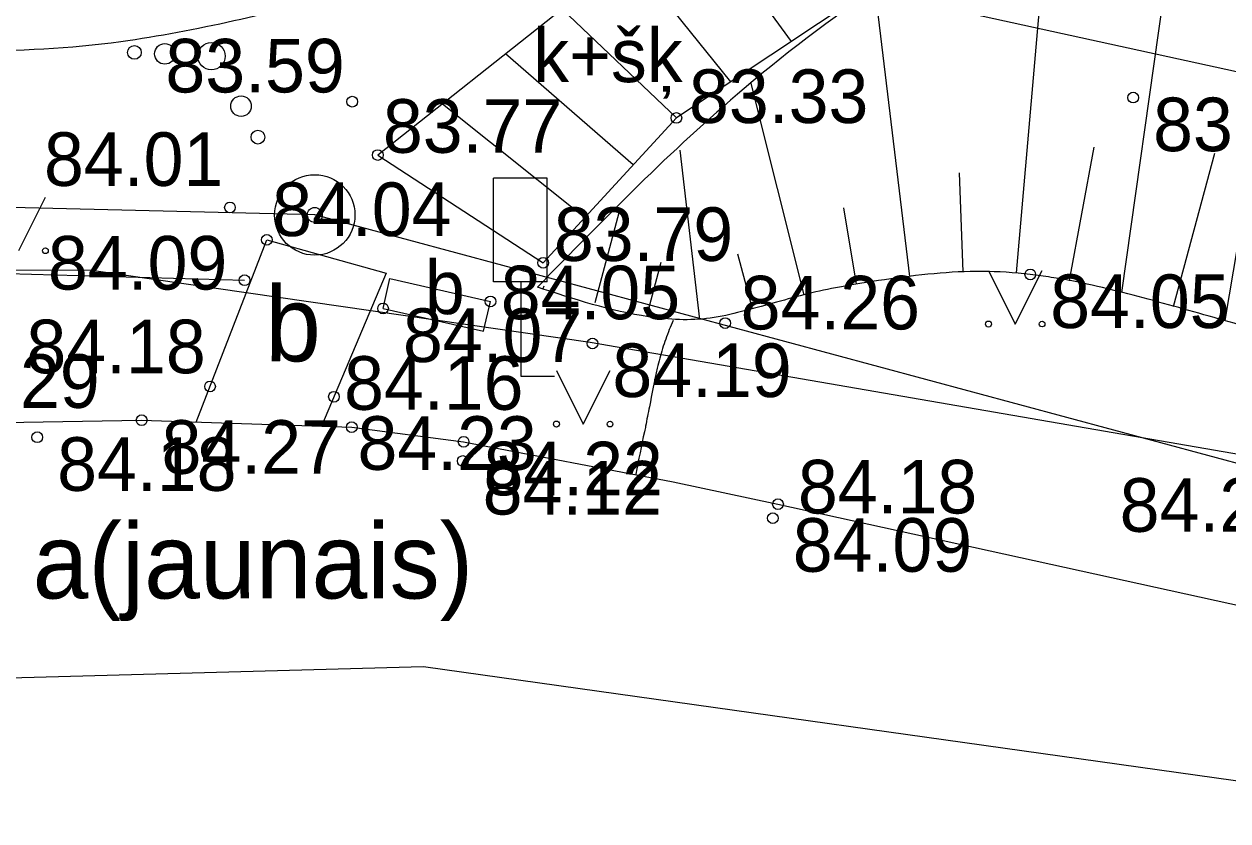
# Model space of a CAD drawing. Extents: x 576692 to 577659, y 273254 to 273799.
# Drawn here: x 576935.75 to 576946.98, y 273445.36 to 273452.8 of the extents above; entities that cross this region are included whole.
import ezdxf

# ---------------------------------------------------------------- set-up
doc = ezdxf.new("R2010")
doc.units = 0
for name, color, linetype in [('APGS_VADP_ZSPR_####_I', 7, 'Continuous'), ('BUVE_EKAS_####_####_#', 7, 'Continuous'), ('BUVE_EKAS_RAKS_TKST_#', 7, 'Continuous'), ('CELI_CAPM_####_####_#', 7, 'Continuous'), ('CELI_CMAL_####_####_#', 7, 'Continuous'), ('CELI_TAKA_####_####_#', 7, 'Continuous'), ('DREN_ELEM_####_####_#', 7, 'Continuous'), ('GAZE_ELEM_####_####_#', 7, 'Continuous'), ('GEOD_ELEM_####_TKST_#', 7, 'Continuous'), ('GEOD_SITP_####_TKST_#', 7, 'Continuous'), ('HIDT_REZV_####_TKST_#', 7, 'Continuous'), ('LKAN_ELEM_####_####_#', 7, 'Continuous'), ('LKAN_ELEM_PAST_TKST_#', 7, 'Continuous'), ('RELJ_ELEM_####_####_#', 7, 'Continuous'), ('SAKK_ELEM_####_TKST_#', 7, 'Continuous'), ('SAKK_IZVK_####_TKST_#', 7, 'Continuous'), ('SAKT_ELEM_####_####_#', 7, 'Continuous'), ('SILT_VADP_UDEN_####_#', 7, 'Continuous')]:
    doc.layers.add(name, color=color, linetype=linetype)

msp = doc.modelspace()

# ---------------------------------------------------------------- linework, layer by layer
at = {"layer": 'BUVE_EKAS_####_####_#'}
for points in [[(576932.727, 273450.553), (576937.809, 273450.409)], [(576922.736, 273448.514), (576932.841, 273448.955), (576934.828, 273449.069), (576936.849, 273449.103), (576938.809, 273449.038), (576939.853, 273448.902), (576941.809, 273448.529), (576942.786, 273448.32), (576949.265, 273446.896)]]:
    msp.add_lwpolyline(points, dxfattribs=at)
at = {"layer": 'BUVE_EKAS_RAKS_TKST_#'}
for radius in [0.375, 0.0702]:
    msp.add_circle((576938.464, 273451.018), radius, dxfattribs=at)
at = {"layer": 'CELI_CAPM_####_####_#'}
for points in [[(576937.358, 273449.086), (576938.017, 273450.786)], [(576938.017, 273450.786), (576939.131, 273450.474), (576938.527, 273449.047)]]:
    msp.add_lwpolyline(points, dxfattribs=at)
at = {"layer": 'CELI_TAKA_####_####_#'}
msp.add_lwpolyline([(577046.926, 273445.044), (577014.811, 273425.219), (577003.88, 273430.992), (576984.145, 273436.674), (576957.338, 273444.294), (576939.479, 273446.802), (576902.067, 273445.778), (576895.402, 273442.827), (576880.902, 273442.095), (576847.668, 273445.309), (576837.012, 273452.428), (576828.656, 273463.092), (576806.624, 273484.507), (576830.977, 273509.535), (576825.208, 273515.66), (576822.783, 273520.141), (576835.572, 273532.408), (576845.616, 273554.029), (576851.92, 273575.614), (576848.447, 273595.284), (576850.413, 273611.975)], dxfattribs=at)
at = {"layer": 'DREN_ELEM_####_####_#'}
for points in [[(576944.667, 273455.627), (576943.664, 273454.903), (576940.771, 273452.937), (576939.052, 273451.577)], [(576942.055, 273453.809), (576942.909, 273452.636)], [(576944.488, 273453.688), (576941.838, 273451.923), (576940.595, 273450.572)], [(576941.435, 273453.388), (576942.342, 273452.259)], [(576940.771, 273452.937), (576941.838, 273451.923)], [(576941.436, 273451.486), (576940.245, 273452.521)], [(576939.656, 273452.055), (576940.983, 273450.994)], [(576939.052, 273451.577), (576940.595, 273450.572)], [(576939.101, 273450.146), (576939.166, 273450.424)], [(576939.166, 273450.424), (576940.104, 273450.211)], [(576940.039, 273449.933), (576940.104, 273450.211)], [(576939.101, 273450.146), (576940.039, 273449.933)]]:
    msp.add_lwpolyline(points, dxfattribs=at)
at = {"layer": 'GAZE_ELEM_####_####_#'}
for p, q in [((576946.959, 273450.033), (576947.78, 273454.94)), ((576945.994, 273450.294), (576946.617, 273454.696)), ((576945.012, 273450.477), (576945.327, 273454.096)), ((576944.015, 273450.445), (576943.692, 273453.138)), ((576943.03, 273450.274), (576942.533, 273452.258)), ((576945.507, 273450.406), (576945.736, 273451.65)), ((576942.058, 273450.042), (576941.873, 273451.624)), ((576946.477, 273450.165), (576946.862, 273451.593)), ((576944.513, 273450.487), (576944.478, 273451.41)), ((576941.079, 273450.202), (576941.316, 273451.089)), ((576943.52, 273450.373), (576943.401, 273451.085)), ((576942.548, 273450.142), (576942.412, 273450.651)), ((576941.562, 273450.073), (576941.697, 273450.578)), ((576940.596, 273450.331), (576940.603, 273450.358))]:
    msp.add_line(p, q, dxfattribs=at)
msp.add_spline([(576953.894, 273449.554), (576953.153, 273449.452), (576951.915, 273449.386), (576950.67, 273449.428), (576948.188, 273449.747), (576947.422, 273449.907), (576946.666, 273450.114), (576945.909, 273450.317), (576945.527, 273450.403), (576945.334, 273450.436), (576945.14, 273450.463), (576944.691, 273450.491), (576944.242, 273450.47), (576943.781, 273450.414), (576943.322, 273450.338), (576943.028, 273450.273), (576942.737, 273450.194), (576942.446, 273450.116), (576942.153, 273450.055), (576941.579, 273450.068), (576940.542, 273450.345)], degree=3, dxfattribs=at)
at = {"layer": 'GEOD_ELEM_####_TKST_#'}
msp.add_spline([(576941.809, 273450.033), (576941.772, 273449.948), (576941.738, 273449.86), (576941.708, 273449.771), (576941.66, 273449.59), (576941.586, 273449.229), (576941.568, 273449.138), (576941.551, 273449.047), (576941.54, 273448.996), (576941.46, 273448.6)], degree=3, dxfattribs=at)
at = {"layer": 'GEOD_SITP_####_TKST_#'}
msp.add_spline([(576902.577, 273456.72), (576903.138, 273456.56), (576903.716, 273456.449), (576904.298, 273456.349), (576904.872, 273456.222), (576905.336, 273456.079), (576905.592, 273455.955), (576905.834, 273455.805), (576906.073, 273455.65), (576906.32, 273455.506), (576906.889, 273455.235), (576907.479, 273455.006), (576908.848, 273454.9), (576909.482, 273455.094), (576910.112, 273455.304), (576910.743, 273455.516), (576911.376, 273455.717), (576913.115, 273456.218), (576913.797, 273456.31), (576914.491, 273456.308), (576915.188, 273456.287), (576915.88, 273456.323), (576916.517, 273456.424), (576917.144, 273456.586), (576917.715, 273456.806), (576918.267, 273457.06), (576918.817, 273457.321), (576919.382, 273457.561), (576919.969, 273457.783), (576920.267, 273457.866), (576920.567, 273457.904), (576921.064, 273457.862), (576921.561, 273457.761), (576922.554, 273457.557), (576923.534, 273457.298), (576924.704, 273456.799), (576925.263, 273456.497), (576925.816, 273456.182), (576926.608, 273455.645), (576927.351, 273455.039), (576928.107, 273454.443), (576928.51, 273454.172), (576928.939, 273453.933), (576930.108, 273453.442), (576931.306, 273453.089), (576932.525, 273452.845), (576933.76, 273452.68), (576935.212, 273452.557), (576936.655, 273452.637), (576938.753, 273453.075), (576940.011, 273453.351), (576940.641, 273453.459), (576940.955, 273453.488), (576941.27, 273453.494), (576941.538, 273453.463)], degree=3, dxfattribs=at)
at = {"layer": 'LKAN_ELEM_####_####_#'}
msp.add_lwpolyline([(576823.017, 273478.389), (576837.945, 273463.989), (576842.134, 273460.04), (576844.205, 273458.348), (576845.956, 273457.106), (576847.941, 273455.817), (576850.95, 273454.076), (576853.436, 273452.872), (576856.186, 273451.944), (576859.18, 273451.149), (576861.576, 273450.665), (576872.092, 273450.399), (576885.897, 273450.926), (576899.701, 273451.453), (576927.476, 273453.004), (576934.217, 273453.498), (576938.549, 273453.631), (576941.692, 273453.38), (576944.259, 273452.97), (576952.083, 273451.258)], dxfattribs=at)
at = {"layer": 'LKAN_ELEM_PAST_TKST_#'}
for p, q in [((576935.702, 273450.685), (576935.952, 273451.185)), ((576944.75, 273450.5), (576945, 273450)), ((576944.75, 273450.5), (576945, 273450)), ((576945, 273450), (576945.25, 273450.5)), ((576945, 273450), (576945.25, 273450.5)), ((576940.719, 273449.567), (576940.969, 273449.067)), ((576940.969, 273449.067), (576941.219, 273449.567))]:
    msp.add_line(p, q, dxfattribs=at)
for centre, radius in [((576936.782, 273452.534), 0.064), ((576937.066, 273452.521), 0.096), ((576937.5, 273452.5), 0.128), ((576937.776, 273452.033), 0.096), ((576937.934, 273451.744), 0.064), ((576935.951, 273450.684), 0.0263), ((576944.75, 273450), 0.028), ((576944.75, 273450), 0.028), ((576945.25, 273450), 0.0263), ((576945.25, 273450), 0.0263), ((576940.719, 273449.067), 0.028), ((576941.219, 273449.067), 0.0263)]:
    msp.add_circle(centre, radius, dxfattribs=at)
at = {"layer": 'RELJ_ELEM_####_####_#'}
for centre in [(576938.814, 273452.075), (576946.1, 273452.113), (576941.838, 273451.923), (576939.052, 273451.577), (576937.673, 273451.088), (576938.017, 273450.786), (576940.595, 273450.572), (576945.14, 273450.463), (576937.809, 273450.409), (576939.101, 273450.146), (576940.104, 273450.211), (576942.293, 273450.009), (576941.055, 273449.819), (576937.487, 273449.418), (576938.643, 273449.322), (576936.849, 273449.103), (576938.809, 273449.038), (576935.875, 273448.944), (576939.853, 273448.902), (576939.845, 273448.723), (576942.786, 273448.32), (576942.738, 273448.189)]:
    msp.add_circle(centre, 0.05, dxfattribs=at)
at = {"layer": 'SAKK_ELEM_####_TKST_#'}
for p, q in [((576940.632, 273451.362), (576940.132, 273451.362)), ((576940.132, 273450.393), (576940.132, 273451.362)), ((576940.632, 273450.393), (576940.632, 273451.362)), ((576940.632, 273450.393), (576940.132, 273450.393)), ((576940.386, 273450.393), (576940.386, 273449.515)), ((576940.386, 273449.515), (576940.701, 273449.515))]:
    msp.add_line(p, q, dxfattribs=at)
at = {"layer": 'SAKK_IZVK_####_TKST_#'}
msp.add_lwpolyline([(577019.366, 273428.031), (577005.235, 273437.06), (576990.06, 273443.347), (576967.342, 273445.284), (576941.035, 273449.827), (576936.38, 273450.5), (576922.703, 273450.53), (576912.737, 273450.081), (576905.057, 273449.81), (576898.843, 273449.652), (576899.157, 273444.49)], dxfattribs=at)
at = {"layer": 'SAKT_ELEM_####_####_#'}
msp.add_spline([(576953.611, 273453.987), (576953.508, 273453.388), (576952.755, 273452.734), (576949.45, 273453.023), (576949.379, 273453.035), (576949.314, 273453.058), (576949.194, 273453.13), (576948.984, 273453.346), (576948.78, 273453.587), (576948.545, 273453.77), (576948.027, 273454.766), (576947.863, 273454.904), (576946.617, 273454.696), (576945.302, 273454.082), (576942.471, 273452.199), (576940.542, 273450.345)], degree=3, dxfattribs=at)
at = {"layer": 'SILT_VADP_UDEN_####_#'}
msp.add_lwpolyline([(576957.448, 273434.464), (576965.44, 273432.264), (576965.52, 273443.731), (576938.464, 273451.018), (576852.158, 273453.108), (576824.165, 273477.114), (576853.83, 273507.082), (577096.144, 273448.16), (577095.062, 273421.873)], dxfattribs=at)

# ---------------------------------------------------------------- texts
at = {"layer": 'APGS_VADP_ZSPR_####_I'}
for s, p in [('k+šķ', (576940.503, 273452.257)), ('b', (576939.492, 273450.093))]:
    msp.add_text(s, height=0.5, dxfattribs=at).set_placement(p)
at = {"layer": 'CELI_CMAL_####_####_#'}
for s, p in [('b', (576938.001, 273449.652)), ('a(jaunais)', (576935.832, 273447.44))]:
    msp.add_text(s, height=0.7, dxfattribs=at).set_placement(p)
at = {"layer": 'HIDT_REZV_####_TKST_#'}
for s, p in [(' 83.59', (576936.885, 273452.161)), (' 83.33', (576941.77, 273451.876)), (' 83.77', (576938.914, 273451.598)), (' 83.23', (576946.1, 273451.613)), (' 84.01', (576935.752, 273451.289)), (' 84.04', (576937.881, 273450.821)), (' 83.79', (576940.509, 273450.589)), (' 84.09', (576935.789, 273450.322)), (' 84.05', (576940.014, 273450.045)), (' 84.26', (576942.252, 273449.95)), (' 84.05', (576945.14, 273449.963)), (' 84.07', (576939.101, 273449.646)), (' 84.18', (576935.588, 273449.541)), (' 84.29', (576934.598, 273449.218)), (' 84.19', (576941.055, 273449.319)), (' 84.16', (576938.552, 273449.2)), (' 84.27', (576936.849, 273448.603)), (' 84.23', (576938.677, 273448.64)), (' 84.18', (576935.875, 273448.444)), (' 84.22', (576939.853, 273448.402)), (' 84.12', (576939.845, 273448.223)), (' 84.18', (576942.786, 273448.233)), (' 84.23', (576945.788, 273448.062)), (' 84.09', (576942.738, 273447.689))]:
    msp.add_text(s, height=0.5, dxfattribs=at).set_placement(p)

doc.saveas('drawing.dxf')
